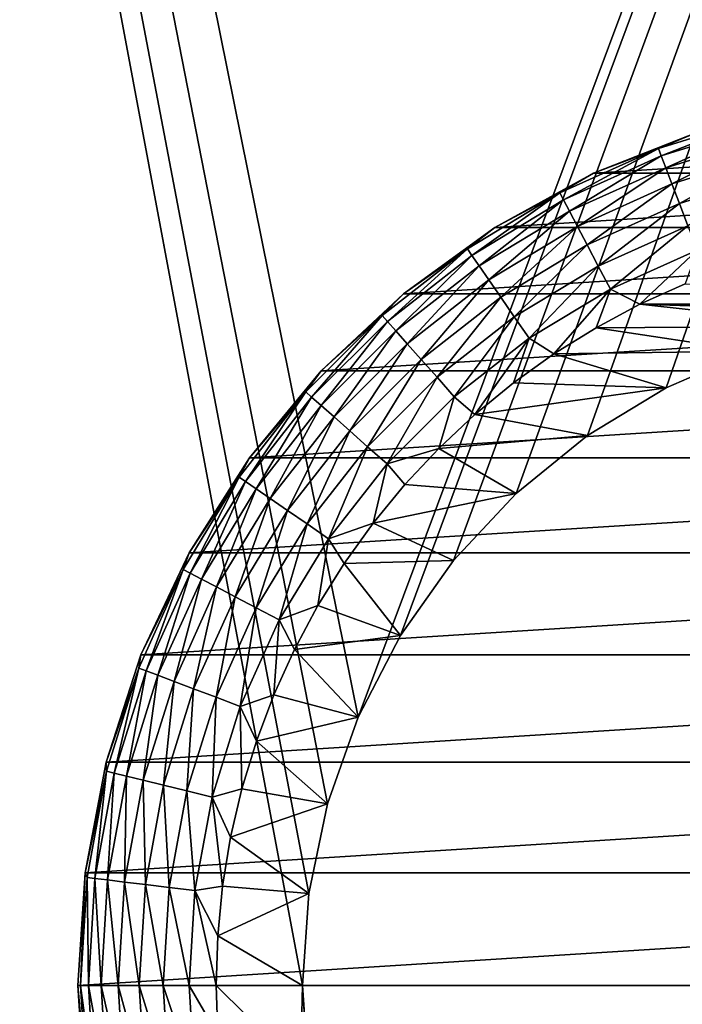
# Model space of a CAD drawing. Extents: x 0 to 500, y -78 to 1006.
# Tile 224 of 312: x 31 to 41, y 890 to 904. Entities that reach past the tile are written whole.
import ezdxf

# ---------------------------------------------------------------- set-up
doc = ezdxf.new("R2010")
doc.units = 0
doc.header["$LTSCALE"] = 65.185185
for name, color, linetype in [('37', 7, 'CONTINUOUS'), ('38', 7, 'CONTINUOUS'), ('4', 7, 'CONTINUOUS'), ('43', 7, 'CONTINUOUS'), ('44', 7, 'CONTINUOUS'), ('45', 7, 'CONTINUOUS'), ('46', 7, 'CONTINUOUS'), ('51', 7, 'CONTINUOUS'), ('52', 7, 'CONTINUOUS'), ('6', 7, 'CONTINUOUS')]:
    doc.layers.add(name, color=color, linetype=linetype)

msp = doc.modelspace()

# ---------------------------------------------------------------- linework, layer by layer
at = {"layer": '37', "color": 7, "linetype": 'CONTINUOUS'}
for points in [[(41.735, 899.387, 15), (40.514, 898.857, 15), (41.735, 899.387, 26), (41.735, 899.387, 15)], [(41.735, 899.387, 26), (40.514, 898.857, 15), (40.514, 898.857, 26), (41.735, 899.387, 26)], [(40.514, 898.857, 15), (39.377, 898.165, 15), (40.514, 898.857, 26), (40.514, 898.857, 15)], [(40.514, 898.857, 26), (39.377, 898.165, 15), (39.377, 898.165, 26), (40.514, 898.857, 26)], [(39.377, 898.165, 15), (38.345, 897.326, 15), (39.377, 898.165, 26), (39.377, 898.165, 15)], [(39.377, 898.165, 26), (38.345, 897.326, 15), (38.345, 897.326, 26), (39.377, 898.165, 26)], [(38.345, 897.326, 15), (37.437, 896.353, 15), (38.345, 897.326, 26), (38.345, 897.326, 15)], [(38.345, 897.326, 26), (37.437, 896.353, 15), (37.437, 896.353, 26), (38.345, 897.326, 26)], [(37.437, 896.353, 15), (36.669, 895.266, 15), (37.437, 896.353, 26), (37.437, 896.353, 15)], [(37.437, 896.353, 26), (36.669, 895.266, 15), (36.669, 895.266, 26), (37.437, 896.353, 26)], [(36.669, 895.266, 15), (36.057, 894.084, 15), (36.669, 895.266, 26), (36.669, 895.266, 15)], [(36.669, 895.266, 26), (36.057, 894.084, 15), (36.057, 894.084, 26), (36.669, 895.266, 26)], [(36.057, 894.084, 15), (35.612, 892.831, 15), (36.057, 894.084, 26), (36.057, 894.084, 15)], [(36.057, 894.084, 26), (35.612, 892.831, 15), (35.612, 892.831, 26), (36.057, 894.084, 26)], [(35.612, 892.831, 15), (35.341, 891.528, 15), (35.612, 892.831, 26), (35.612, 892.831, 15)], [(35.612, 892.831, 26), (35.341, 891.528, 15), (35.341, 891.528, 26), (35.612, 892.831, 26)], [(35.341, 891.528, 15), (35.25, 890.2, 15), (35.341, 891.528, 26), (35.341, 891.528, 15)], [(35.341, 891.528, 26), (35.25, 890.2, 15), (35.25, 890.2, 26), (35.341, 891.528, 26)]]:
    msp.add_3dface(points, dxfattribs=at)
at = {"layer": '38', "color": 7, "linetype": 'CONTINUOUS'}
for points in [[(35.25, 890.2, 15), (35.341, 888.872, 15), (35.25, 890.2, 26), (35.25, 890.2, 15)], [(35.25, 890.2, 26), (35.341, 888.872, 15), (35.341, 888.872, 26), (35.25, 890.2, 26)]]:
    msp.add_3dface(points, dxfattribs=at)
at = {"layer": '4', "color": 7, "linetype": 'CONTINUOUS'}
for points in [[(75, 998.4, -15), (75, 2, -15), (15, 998.4, -15), (75, 998.4, -15)], [(15, 998.4, -15), (75, 2, -15), (15, 2, -15), (15, 998.4, -15)]]:
    msp.add_3dface(points, dxfattribs=at)
at = {"layer": '43', "color": 7, "linetype": 'CONTINUOUS'}
for points in [[(40.79, 900.363, 26), (49.865, 900.066, 26), (40.135, 900.066, 26), (40.79, 900.363, 26)], [(40.135, 900.066, 26), (43.016, 899.746, 26), (39.5, 899.726, 26), (40.135, 900.066, 26)], [(45.665, 899.927, 26), (44.335, 899.927, 26), (40.135, 900.066, 26), (45.665, 899.927, 26)], [(49.865, 900.066, 26), (45.665, 899.927, 26), (40.135, 900.066, 26), (49.865, 900.066, 26)], [(44.335, 899.927, 26), (43.016, 899.746, 26), (40.135, 900.066, 26), (44.335, 899.927, 26)], [(39.5, 899.726, 26), (41.735, 899.387, 26), (38.889, 899.346, 26), (39.5, 899.726, 26)], [(43.016, 899.746, 26), (41.735, 899.387, 26), (39.5, 899.726, 26), (43.016, 899.746, 26)], [(41.735, 899.387, 26), (40.514, 898.857, 26), (38.889, 899.346, 26), (41.735, 899.387, 26)], [(38.889, 899.346, 26), (40.514, 898.857, 26), (38.304, 898.927, 26), (38.889, 899.346, 26)], [(38.304, 898.927, 26), (40.514, 898.857, 26), (37.747, 898.47, 26), (38.304, 898.927, 26)], [(40.514, 898.857, 26), (39.377, 898.165, 26), (37.747, 898.47, 26), (40.514, 898.857, 26)], [(37.747, 898.47, 26), (39.377, 898.165, 26), (37.222, 897.978, 26), (37.747, 898.47, 26)], [(39.377, 898.165, 26), (38.345, 897.326, 26), (37.222, 897.978, 26), (39.377, 898.165, 26)], [(37.222, 897.978, 26), (38.345, 897.326, 26), (36.73, 897.453, 26), (37.222, 897.978, 26)], [(36.73, 897.453, 26), (38.345, 897.326, 26), (36.273, 896.896, 26), (36.73, 897.453, 26)], [(38.345, 897.326, 26), (37.437, 896.353, 26), (36.273, 896.896, 26), (38.345, 897.326, 26)], [(36.273, 896.896, 26), (37.437, 896.353, 26), (35.854, 896.311, 26), (36.273, 896.896, 26)], [(37.437, 896.353, 26), (36.669, 895.266, 26), (35.854, 896.311, 26), (37.437, 896.353, 26)], [(35.854, 896.311, 26), (36.669, 895.266, 26), (35.474, 895.7, 26), (35.854, 896.311, 26)], [(35.474, 895.7, 26), (36.669, 895.266, 26), (35.134, 895.065, 26), (35.474, 895.7, 26)], [(36.669, 895.266, 26), (36.057, 894.084, 26), (35.134, 895.065, 26), (36.669, 895.266, 26)], [(35.134, 895.065, 26), (36.057, 894.084, 26), (34.837, 894.409, 26), (35.134, 895.065, 26)], [(34.837, 894.409, 26), (36.057, 894.084, 26), (34.584, 893.736, 26), (34.837, 894.409, 26)], [(36.057, 894.084, 26), (35.612, 892.831, 26), (34.584, 893.736, 26), (36.057, 894.084, 26)], [(34.584, 893.736, 26), (35.612, 892.831, 26), (34.375, 893.047, 26), (34.584, 893.736, 26)], [(34.375, 893.047, 26), (35.612, 892.831, 26), (34.211, 892.346, 26), (34.375, 893.047, 26)], [(35.612, 892.831, 26), (35.341, 891.528, 26), (34.211, 892.346, 26), (35.612, 892.831, 26)], [(34.211, 892.346, 26), (35.341, 891.528, 26), (34.094, 891.636, 26), (34.211, 892.346, 26)], [(34.094, 891.636, 26), (35.341, 891.528, 26), (34.024, 890.919, 26), (34.094, 891.636, 26)], [(35.341, 891.528, 26), (35.25, 890.2, 26), (34.024, 890.919, 26), (35.341, 891.528, 26)], [(34.024, 890.919, 26), (35.25, 890.2, 26), (34, 890.2, 26), (34.024, 890.919, 26)], [(35.25, 890.2, 26), (35.341, 888.872, 26), (34, 890.2, 26), (35.25, 890.2, 26)], [(34, 890.2, 26), (35.341, 888.872, 26), (34.024, 889.481, 26), (34, 890.2, 26)]]:
    msp.add_3dface(points, dxfattribs=at)
at = {"layer": '44', "color": 7, "linetype": 'CONTINUOUS'}
for points in [[(40.983, 902.564, 76), (39.465, 901.963, 76), (49.017, 902.564, 76), (40.983, 902.564, 76)], [(49.017, 902.564, 76), (39.465, 901.963, 76), (50.535, 901.963, 76), (49.017, 902.564, 76)], [(39.465, 901.963, 76), (38.034, 901.176, 76), (50.535, 901.963, 76), (39.465, 901.963, 76)], [(50.535, 901.963, 76), (38.034, 901.176, 76), (51.966, 901.176, 76), (50.535, 901.963, 76)], [(38.034, 901.176, 76), (36.713, 900.217, 76), (51.966, 901.176, 76), (38.034, 901.176, 76)], [(51.966, 901.176, 76), (36.713, 900.217, 76), (53.287, 900.217, 76), (51.966, 901.176, 76)], [(36.713, 900.217, 76), (35.523, 899.099, 76), (53.287, 900.217, 76), (36.713, 900.217, 76)], [(53.287, 900.217, 76), (35.523, 899.099, 76), (54.477, 899.099, 76), (53.287, 900.217, 76)], [(35.523, 899.099, 76), (34.483, 897.841, 76), (54.477, 899.099, 76), (35.523, 899.099, 76)], [(54.477, 899.099, 76), (34.483, 897.841, 76), (55.517, 897.841, 76), (54.477, 899.099, 76)], [(34.483, 897.841, 76), (33.608, 896.463, 76), (55.517, 897.841, 76), (34.483, 897.841, 76)], [(55.517, 897.841, 76), (33.608, 896.463, 76), (56.392, 896.463, 76), (55.517, 897.841, 76)], [(33.608, 896.463, 76), (32.913, 894.986, 76), (56.392, 896.463, 76), (33.608, 896.463, 76)], [(56.392, 896.463, 76), (32.913, 894.986, 76), (57.087, 894.986, 76), (56.392, 896.463, 76)], [(32.913, 894.986, 76), (32.408, 893.433, 76), (57.087, 894.986, 76), (32.913, 894.986, 76)], [(57.087, 894.986, 76), (32.408, 893.433, 76), (57.592, 893.433, 76), (57.087, 894.986, 76)], [(32.408, 893.433, 76), (32.103, 891.829, 76), (57.592, 893.433, 76), (32.408, 893.433, 76)], [(57.592, 893.433, 76), (32.103, 891.829, 76), (57.897, 891.829, 76), (57.592, 893.433, 76)], [(32, 890.2, 76), (58, 890.2, 76), (57.897, 891.829, 76), (32, 890.2, 76)], [(32.103, 891.829, 76), (32, 890.2, 76), (57.897, 891.829, 76), (32.103, 891.829, 76)], [(32.103, 888.571, 76), (58, 890.2, 76), (32, 890.2, 76), (32.103, 888.571, 76)], [(57.897, 888.571, 76), (58, 890.2, 76), (32.103, 888.571, 76), (57.897, 888.571, 76)]]:
    msp.add_3dface(points, dxfattribs=at)
at = {"layer": '45', "color": 7, "linetype": 'CONTINUOUS'}
for points in [[(39.465, 901.963, 76), (40.983, 902.564, 76), (39.465, 901.963, 28), (39.465, 901.963, 76)], [(39.465, 901.963, 28), (40.983, 902.564, 76), (40.983, 902.564, 28), (39.465, 901.963, 28)], [(38.034, 901.176, 76), (39.465, 901.963, 76), (38.034, 901.176, 28), (38.034, 901.176, 76)], [(38.034, 901.176, 28), (39.465, 901.963, 76), (39.465, 901.963, 28), (38.034, 901.176, 28)], [(36.713, 900.217, 76), (38.034, 901.176, 76), (36.713, 900.217, 28), (36.713, 900.217, 76)], [(36.713, 900.217, 28), (38.034, 901.176, 76), (38.034, 901.176, 28), (36.713, 900.217, 28)], [(35.523, 899.099, 76), (36.713, 900.217, 76), (35.523, 899.099, 28), (35.523, 899.099, 76)], [(35.523, 899.099, 28), (36.713, 900.217, 76), (36.713, 900.217, 28), (35.523, 899.099, 28)], [(34.483, 897.841, 76), (35.523, 899.099, 76), (34.483, 897.841, 28), (34.483, 897.841, 76)], [(34.483, 897.841, 28), (35.523, 899.099, 76), (35.523, 899.099, 28), (34.483, 897.841, 28)], [(33.608, 896.463, 76), (34.483, 897.841, 76), (33.608, 896.463, 28), (33.608, 896.463, 76)], [(33.608, 896.463, 28), (34.483, 897.841, 76), (34.483, 897.841, 28), (33.608, 896.463, 28)], [(32.913, 894.986, 76), (33.608, 896.463, 76), (32.913, 894.986, 28), (32.913, 894.986, 76)], [(32.913, 894.986, 28), (33.608, 896.463, 76), (33.608, 896.463, 28), (32.913, 894.986, 28)], [(32.408, 893.433, 76), (32.913, 894.986, 76), (32.408, 893.433, 28), (32.408, 893.433, 76)], [(32.408, 893.433, 28), (32.913, 894.986, 76), (32.913, 894.986, 28), (32.408, 893.433, 28)], [(32.103, 891.829, 76), (32.408, 893.433, 76), (32.103, 891.829, 28), (32.103, 891.829, 76)], [(32.103, 891.829, 28), (32.408, 893.433, 76), (32.408, 893.433, 28), (32.103, 891.829, 28)], [(32, 890.2, 76), (32.103, 891.829, 76), (32, 890.2, 28), (32, 890.2, 76)], [(32, 890.2, 28), (32.103, 891.829, 76), (32.103, 891.829, 28), (32, 890.2, 28)]]:
    msp.add_3dface(points, dxfattribs=at)
at = {"layer": '46', "color": 7, "linetype": 'CONTINUOUS'}
for points in [[(32.103, 888.571, 76), (32, 890.2, 76), (32.103, 888.571, 28), (32.103, 888.571, 76)], [(32, 890.2, 76), (32, 890.2, 28), (32.103, 888.571, 28), (32, 890.2, 76)]]:
    msp.add_3dface(points, dxfattribs=at)
at = {"layer": '51', "color": 7, "linetype": 'CONTINUOUS'}
for points in [[(40.983, 902.564, 28), (41.898, 902.785, 27.612), (40.404, 902.32, 27.612), (40.983, 902.564, 28)], [(41.898, 902.785, 27.612), (40.444, 902.214, 27.236), (40.404, 902.32, 27.612), (41.898, 902.785, 27.612)], [(41.925, 902.675, 27.236), (40.444, 902.214, 27.236), (41.898, 902.785, 27.612), (41.925, 902.675, 27.236)], [(41.925, 902.675, 27.236), (40.509, 902.041, 26.89), (40.444, 902.214, 27.236), (41.925, 902.675, 27.236)], [(41.969, 902.496, 26.89), (40.509, 902.041, 26.89), (41.925, 902.675, 27.236), (41.969, 902.496, 26.89)], [(39.465, 901.963, 28), (40.983, 902.564, 28), (40.404, 902.32, 27.612), (39.465, 901.963, 28)], [(41.969, 902.496, 26.89), (40.598, 901.808, 26.587), (40.509, 902.041, 26.89), (41.969, 902.496, 26.89)], [(42.029, 902.254, 26.587), (40.598, 901.808, 26.587), (41.969, 902.496, 26.89), (42.029, 902.254, 26.587)], [(39.465, 901.963, 28), (40.404, 902.32, 27.612), (38.976, 901.677, 27.612), (39.465, 901.963, 28)], [(40.404, 902.32, 27.612), (39.029, 901.577, 27.236), (38.976, 901.677, 27.612), (40.404, 902.32, 27.612)], [(40.444, 902.214, 27.236), (39.029, 901.577, 27.236), (40.404, 902.32, 27.612), (40.444, 902.214, 27.236)], [(40.444, 902.214, 27.236), (39.115, 901.413, 26.89), (39.029, 901.577, 27.236), (40.444, 902.214, 27.236)], [(40.509, 902.041, 26.89), (39.115, 901.413, 26.89), (40.444, 902.214, 27.236), (40.509, 902.041, 26.89)], [(42.029, 902.254, 26.587), (40.705, 901.525, 26.337), (40.598, 901.808, 26.587), (42.029, 902.254, 26.587)], [(42.101, 901.96, 26.337), (40.705, 901.525, 26.337), (42.029, 902.254, 26.587), (42.101, 901.96, 26.337)], [(38.034, 901.176, 28), (39.465, 901.963, 28), (38.976, 901.677, 27.612), (38.034, 901.176, 28)], [(40.509, 902.041, 26.89), (39.23, 901.193, 26.587), (39.115, 901.413, 26.89), (40.509, 902.041, 26.89)], [(40.598, 901.808, 26.587), (39.23, 901.193, 26.587), (40.509, 902.041, 26.89), (40.598, 901.808, 26.587)], [(42.101, 901.96, 26.337), (40.828, 901.201, 26.152), (40.705, 901.525, 26.337), (42.101, 901.96, 26.337)], [(40.598, 901.808, 26.587), (39.371, 900.924, 26.337), (39.23, 901.193, 26.587), (40.598, 901.808, 26.587)], [(40.705, 901.525, 26.337), (39.371, 900.924, 26.337), (40.598, 901.808, 26.587), (40.705, 901.525, 26.337)], [(38.034, 901.176, 28), (38.976, 901.677, 27.612), (37.637, 900.868, 27.612), (38.034, 901.176, 28)], [(38.976, 901.677, 27.612), (37.701, 900.774, 27.236), (37.637, 900.868, 27.612), (38.976, 901.677, 27.612)], [(39.029, 901.577, 27.236), (37.701, 900.774, 27.236), (38.976, 901.677, 27.612), (39.029, 901.577, 27.236)], [(39.029, 901.577, 27.236), (37.806, 900.622, 26.89), (37.701, 900.774, 27.236), (39.029, 901.577, 27.236)], [(39.115, 901.413, 26.89), (37.806, 900.622, 26.89), (39.029, 901.577, 27.236), (39.115, 901.413, 26.89)], [(40.705, 901.525, 26.337), (39.532, 900.618, 26.152), (39.371, 900.924, 26.337), (40.705, 901.525, 26.337)], [(40.828, 901.201, 26.152), (39.532, 900.618, 26.152), (40.705, 901.525, 26.337), (40.828, 901.201, 26.152)], [(39.115, 901.413, 26.89), (37.947, 900.417, 26.587), (37.806, 900.622, 26.89), (39.115, 901.413, 26.89)], [(39.23, 901.193, 26.587), (37.947, 900.417, 26.587), (39.115, 901.413, 26.89), (39.23, 901.193, 26.587)], [(36.713, 900.217, 28), (38.034, 901.176, 28), (37.637, 900.868, 27.612), (36.713, 900.217, 28)], [(39.23, 901.193, 26.587), (38.12, 900.168, 26.337), (37.947, 900.417, 26.587), (39.23, 901.193, 26.587)], [(39.371, 900.924, 26.337), (38.12, 900.168, 26.337), (39.23, 901.193, 26.587), (39.371, 900.924, 26.337)], [(40.828, 901.201, 26.152), (39.707, 900.286, 26.038), (39.532, 900.618, 26.152), (40.828, 901.201, 26.152)], [(40.961, 900.85, 26.038), (39.707, 900.286, 26.038), (40.828, 901.201, 26.152), (40.961, 900.85, 26.038)], [(39.371, 900.924, 26.337), (38.316, 899.883, 26.152), (38.12, 900.168, 26.337), (39.371, 900.924, 26.337)], [(39.532, 900.618, 26.152), (38.316, 899.883, 26.152), (39.371, 900.924, 26.337), (39.532, 900.618, 26.152)], [(36.713, 900.217, 28), (37.637, 900.868, 27.612), (36.405, 899.902, 27.612), (36.713, 900.217, 28)], [(37.637, 900.868, 27.612), (36.48, 899.817, 27.236), (36.405, 899.902, 27.612), (37.637, 900.868, 27.612)], [(37.701, 900.774, 27.236), (36.48, 899.817, 27.236), (37.637, 900.868, 27.612), (37.701, 900.774, 27.236)], [(37.701, 900.774, 27.236), (36.602, 899.679, 26.89), (36.48, 899.817, 27.236), (37.701, 900.774, 27.236)], [(37.806, 900.622, 26.89), (36.602, 899.679, 26.89), (37.701, 900.774, 27.236), (37.806, 900.622, 26.89)], [(40.961, 900.85, 26.038), (40.135, 900.066, 26), (39.707, 900.286, 26.038), (40.961, 900.85, 26.038)], [(40.79, 900.363, 26), (40.135, 900.066, 26), (40.961, 900.85, 26.038), (40.79, 900.363, 26)], [(37.806, 900.622, 26.89), (36.767, 899.493, 26.587), (36.602, 899.679, 26.89), (37.806, 900.622, 26.89)], [(37.947, 900.417, 26.587), (36.767, 899.493, 26.587), (37.806, 900.622, 26.89), (37.947, 900.417, 26.587)], [(39.532, 900.618, 26.152), (38.53, 899.574, 26.038), (38.316, 899.883, 26.152), (39.532, 900.618, 26.152)], [(39.707, 900.286, 26.038), (38.53, 899.574, 26.038), (39.532, 900.618, 26.152), (39.707, 900.286, 26.038)], [(37.947, 900.417, 26.587), (36.968, 899.266, 26.337), (36.767, 899.493, 26.587), (37.947, 900.417, 26.587)], [(38.12, 900.168, 26.337), (36.968, 899.266, 26.337), (37.947, 900.417, 26.587), (38.12, 900.168, 26.337)], [(35.523, 899.099, 28), (36.713, 900.217, 28), (36.405, 899.902, 27.612), (35.523, 899.099, 28)], [(39.707, 900.286, 26.038), (38.889, 899.346, 26), (38.53, 899.574, 26.038), (39.707, 900.286, 26.038)], [(39.5, 899.726, 26), (38.889, 899.346, 26), (39.707, 900.286, 26.038), (39.5, 899.726, 26)], [(40.135, 900.066, 26), (39.5, 899.726, 26), (39.707, 900.286, 26.038), (40.135, 900.066, 26)], [(38.12, 900.168, 26.337), (37.198, 899.007, 26.152), (36.968, 899.266, 26.337), (38.12, 900.168, 26.337)], [(38.316, 899.883, 26.152), (37.198, 899.007, 26.152), (38.12, 900.168, 26.337), (38.316, 899.883, 26.152)], [(35.523, 899.099, 28), (36.405, 899.902, 27.612), (35.298, 898.795, 27.612), (35.523, 899.099, 28)], [(36.405, 899.902, 27.612), (35.383, 898.72, 27.236), (35.298, 898.795, 27.612), (36.405, 899.902, 27.612)], [(36.48, 899.817, 27.236), (35.383, 898.72, 27.236), (36.405, 899.902, 27.612), (36.48, 899.817, 27.236)], [(36.48, 899.817, 27.236), (35.521, 898.598, 26.89), (35.383, 898.72, 27.236), (36.48, 899.817, 27.236)], [(36.602, 899.679, 26.89), (35.521, 898.598, 26.89), (36.48, 899.817, 27.236), (36.602, 899.679, 26.89)], [(38.316, 899.883, 26.152), (37.447, 898.726, 26.038), (37.198, 899.007, 26.152), (38.316, 899.883, 26.152)], [(38.53, 899.574, 26.038), (37.447, 898.726, 26.038), (38.316, 899.883, 26.152), (38.53, 899.574, 26.038)], [(36.602, 899.679, 26.89), (35.707, 898.433, 26.587), (35.521, 898.598, 26.89), (36.602, 899.679, 26.89)], [(36.767, 899.493, 26.587), (35.707, 898.433, 26.587), (36.602, 899.679, 26.89), (36.767, 899.493, 26.587)], [(36.767, 899.493, 26.587), (35.934, 898.232, 26.337), (35.707, 898.433, 26.587), (36.767, 899.493, 26.587)], [(36.968, 899.266, 26.337), (35.934, 898.232, 26.337), (36.767, 899.493, 26.587), (36.968, 899.266, 26.337)], [(38.53, 899.574, 26.038), (37.747, 898.47, 26), (37.447, 898.726, 26.038), (38.53, 899.574, 26.038)], [(38.304, 898.927, 26), (37.747, 898.47, 26), (38.53, 899.574, 26.038), (38.304, 898.927, 26)], [(38.889, 899.346, 26), (38.304, 898.927, 26), (38.53, 899.574, 26.038), (38.889, 899.346, 26)], [(36.968, 899.266, 26.337), (36.193, 898.002, 26.152), (35.934, 898.232, 26.337), (36.968, 899.266, 26.337)], [(37.198, 899.007, 26.152), (36.193, 898.002, 26.152), (36.968, 899.266, 26.337), (37.198, 899.007, 26.152)], [(34.483, 897.841, 28), (35.523, 899.099, 28), (35.298, 898.795, 27.612), (34.483, 897.841, 28)], [(37.198, 899.007, 26.152), (36.474, 897.753, 26.038), (36.193, 898.002, 26.152), (37.198, 899.007, 26.152)], [(37.447, 898.726, 26.038), (36.474, 897.753, 26.038), (37.198, 899.007, 26.152), (37.447, 898.726, 26.038)], [(34.483, 897.841, 28), (35.298, 898.795, 27.612), (34.332, 897.563, 27.612), (34.483, 897.841, 28)], [(35.298, 898.795, 27.612), (34.426, 897.499, 27.236), (34.332, 897.563, 27.612), (35.298, 898.795, 27.612)], [(35.383, 898.72, 27.236), (34.426, 897.499, 27.236), (35.298, 898.795, 27.612), (35.383, 898.72, 27.236)], [(35.383, 898.72, 27.236), (34.578, 897.394, 26.89), (34.426, 897.499, 27.236), (35.383, 898.72, 27.236)], [(35.521, 898.598, 26.89), (34.578, 897.394, 26.89), (35.383, 898.72, 27.236), (35.521, 898.598, 26.89)], [(37.447, 898.726, 26.038), (37.222, 897.978, 26), (36.474, 897.753, 26.038), (37.447, 898.726, 26.038)], [(37.747, 898.47, 26), (37.222, 897.978, 26), (37.447, 898.726, 26.038), (37.747, 898.47, 26)], [(35.521, 898.598, 26.89), (34.783, 897.253, 26.587), (34.578, 897.394, 26.89), (35.521, 898.598, 26.89)], [(35.707, 898.433, 26.587), (34.783, 897.253, 26.587), (35.521, 898.598, 26.89), (35.707, 898.433, 26.587)], [(35.707, 898.433, 26.587), (35.032, 897.08, 26.337), (34.783, 897.253, 26.587), (35.707, 898.433, 26.587)], [(35.934, 898.232, 26.337), (35.032, 897.08, 26.337), (35.707, 898.433, 26.587), (35.934, 898.232, 26.337)], [(35.934, 898.232, 26.337), (35.317, 896.884, 26.152), (35.032, 897.08, 26.337), (35.934, 898.232, 26.337)], [(36.193, 898.002, 26.152), (35.317, 896.884, 26.152), (35.934, 898.232, 26.337), (36.193, 898.002, 26.152)], [(36.193, 898.002, 26.152), (35.626, 896.67, 26.038), (35.317, 896.884, 26.152), (36.193, 898.002, 26.152)], [(36.474, 897.753, 26.038), (35.626, 896.67, 26.038), (36.193, 898.002, 26.152), (36.474, 897.753, 26.038)], [(37.222, 897.978, 26), (36.73, 897.453, 26), (36.474, 897.753, 26.038), (37.222, 897.978, 26)], [(33.608, 896.463, 28), (34.483, 897.841, 28), (34.332, 897.563, 27.612), (33.608, 896.463, 28)], [(36.474, 897.753, 26.038), (36.273, 896.896, 26), (35.626, 896.67, 26.038), (36.474, 897.753, 26.038)], [(36.73, 897.453, 26), (36.273, 896.896, 26), (36.474, 897.753, 26.038), (36.73, 897.453, 26)], [(33.608, 896.463, 28), (34.332, 897.563, 27.612), (33.523, 896.224, 27.612), (33.608, 896.463, 28)], [(34.332, 897.563, 27.612), (33.623, 896.171, 27.236), (33.523, 896.224, 27.612), (34.332, 897.563, 27.612)], [(34.426, 897.499, 27.236), (33.623, 896.171, 27.236), (34.332, 897.563, 27.612), (34.426, 897.499, 27.236)], [(34.426, 897.499, 27.236), (33.787, 896.085, 26.89), (33.623, 896.171, 27.236), (34.426, 897.499, 27.236)], [(34.578, 897.394, 26.89), (33.787, 896.085, 26.89), (34.426, 897.499, 27.236), (34.578, 897.394, 26.89)], [(34.578, 897.394, 26.89), (34.007, 895.97, 26.587), (33.787, 896.085, 26.89), (34.578, 897.394, 26.89)], [(34.783, 897.253, 26.587), (34.007, 895.97, 26.587), (34.578, 897.394, 26.89), (34.783, 897.253, 26.587)], [(34.783, 897.253, 26.587), (34.276, 895.829, 26.337), (34.007, 895.97, 26.587), (34.783, 897.253, 26.587)], [(35.032, 897.08, 26.337), (34.276, 895.829, 26.337), (34.783, 897.253, 26.587), (35.032, 897.08, 26.337)], [(35.032, 897.08, 26.337), (34.582, 895.668, 26.152), (34.276, 895.829, 26.337), (35.032, 897.08, 26.337)], [(35.317, 896.884, 26.152), (34.582, 895.668, 26.152), (35.032, 897.08, 26.337), (35.317, 896.884, 26.152)], [(35.317, 896.884, 26.152), (34.914, 895.493, 26.038), (34.582, 895.668, 26.152), (35.317, 896.884, 26.152)], [(35.626, 896.67, 26.038), (34.914, 895.493, 26.038), (35.317, 896.884, 26.152), (35.626, 896.67, 26.038)], [(36.273, 896.896, 26), (35.854, 896.311, 26), (35.626, 896.67, 26.038), (36.273, 896.896, 26)], [(35.626, 896.67, 26.038), (35.474, 895.7, 26), (34.914, 895.493, 26.038), (35.626, 896.67, 26.038)], [(35.854, 896.311, 26), (35.474, 895.7, 26), (35.626, 896.67, 26.038), (35.854, 896.311, 26)], [(32.913, 894.986, 28), (33.608, 896.463, 28), (33.523, 896.224, 27.612), (32.913, 894.986, 28)], [(32.913, 894.986, 28), (33.523, 896.224, 27.612), (32.88, 894.796, 27.612), (32.913, 894.986, 28)], [(33.523, 896.224, 27.612), (32.986, 894.756, 27.236), (32.88, 894.796, 27.612), (33.523, 896.224, 27.612)], [(33.623, 896.171, 27.236), (32.986, 894.756, 27.236), (33.523, 896.224, 27.612), (33.623, 896.171, 27.236)], [(33.623, 896.171, 27.236), (33.159, 894.691, 26.89), (32.986, 894.756, 27.236), (33.623, 896.171, 27.236)], [(33.787, 896.085, 26.89), (33.159, 894.691, 26.89), (33.623, 896.171, 27.236), (33.787, 896.085, 26.89)], [(33.787, 896.085, 26.89), (33.392, 894.602, 26.587), (33.159, 894.691, 26.89), (33.787, 896.085, 26.89)], [(34.007, 895.97, 26.587), (33.392, 894.602, 26.587), (33.787, 896.085, 26.89), (34.007, 895.97, 26.587)], [(34.007, 895.97, 26.587), (33.675, 894.495, 26.337), (33.392, 894.602, 26.587), (34.007, 895.97, 26.587)], [(34.276, 895.829, 26.337), (33.675, 894.495, 26.337), (34.007, 895.97, 26.587), (34.276, 895.829, 26.337)], [(34.276, 895.829, 26.337), (33.999, 894.372, 26.152), (33.675, 894.495, 26.337), (34.276, 895.829, 26.337)], [(34.582, 895.668, 26.152), (33.999, 894.372, 26.152), (34.276, 895.829, 26.337), (34.582, 895.668, 26.152)], [(34.582, 895.668, 26.152), (34.35, 894.239, 26.038), (33.999, 894.372, 26.152), (34.582, 895.668, 26.152)], [(34.914, 895.493, 26.038), (34.35, 894.239, 26.038), (34.582, 895.668, 26.152), (34.914, 895.493, 26.038)], [(35.474, 895.7, 26), (35.134, 895.065, 26), (34.914, 895.493, 26.038), (35.474, 895.7, 26)], [(34.914, 895.493, 26.038), (34.837, 894.409, 26), (34.35, 894.239, 26.038), (34.914, 895.493, 26.038)], [(35.134, 895.065, 26), (34.837, 894.409, 26), (34.914, 895.493, 26.038), (35.134, 895.065, 26)], [(32.408, 893.433, 28), (32.913, 894.986, 28), (32.88, 894.796, 27.612), (32.408, 893.433, 28)], [(32.408, 893.433, 28), (32.88, 894.796, 27.612), (32.415, 893.302, 27.612), (32.408, 893.433, 28)], [(32.88, 894.796, 27.612), (32.525, 893.275, 27.236), (32.415, 893.302, 27.612), (32.88, 894.796, 27.612)], [(32.986, 894.756, 27.236), (32.525, 893.275, 27.236), (32.88, 894.796, 27.612), (32.986, 894.756, 27.236)], [(32.986, 894.756, 27.236), (32.704, 893.231, 26.89), (32.525, 893.275, 27.236), (32.986, 894.756, 27.236)], [(33.159, 894.691, 26.89), (32.704, 893.231, 26.89), (32.986, 894.756, 27.236), (33.159, 894.691, 26.89)], [(33.159, 894.691, 26.89), (32.946, 893.171, 26.587), (32.704, 893.231, 26.89), (33.159, 894.691, 26.89)], [(33.392, 894.602, 26.587), (32.946, 893.171, 26.587), (33.159, 894.691, 26.89), (33.392, 894.602, 26.587)], [(33.392, 894.602, 26.587), (33.24, 893.099, 26.337), (32.946, 893.171, 26.587), (33.392, 894.602, 26.587)], [(33.675, 894.495, 26.337), (33.24, 893.099, 26.337), (33.392, 894.602, 26.587), (33.675, 894.495, 26.337)], [(33.675, 894.495, 26.337), (33.576, 893.016, 26.152), (33.24, 893.099, 26.337), (33.675, 894.495, 26.337)], [(33.999, 894.372, 26.152), (33.576, 893.016, 26.152), (33.675, 894.495, 26.337), (33.999, 894.372, 26.152)], [(33.999, 894.372, 26.152), (33.941, 892.926, 26.038), (33.576, 893.016, 26.152), (33.999, 894.372, 26.152)], [(34.35, 894.239, 26.038), (33.941, 892.926, 26.038), (33.999, 894.372, 26.152), (34.35, 894.239, 26.038)], [(34.837, 894.409, 26), (34.584, 893.736, 26), (34.35, 894.239, 26.038), (34.837, 894.409, 26)], [(34.35, 894.239, 26.038), (34.375, 893.047, 26), (33.941, 892.926, 26.038), (34.35, 894.239, 26.038)], [(34.584, 893.736, 26), (34.375, 893.047, 26), (34.35, 894.239, 26.038), (34.584, 893.736, 26)], [(32.103, 891.829, 28), (32.408, 893.433, 28), (32.415, 893.302, 27.612), (32.103, 891.829, 28)], [(32.103, 891.829, 28), (32.415, 893.302, 27.612), (32.132, 891.762, 27.612), (32.103, 891.829, 28)], [(32.415, 893.302, 27.612), (32.245, 891.749, 27.236), (32.132, 891.762, 27.612), (32.415, 893.302, 27.612)], [(32.525, 893.275, 27.236), (32.245, 891.749, 27.236), (32.415, 893.302, 27.612), (32.525, 893.275, 27.236)], [(32.525, 893.275, 27.236), (32.429, 891.726, 26.89), (32.245, 891.749, 27.236), (32.525, 893.275, 27.236)], [(32.704, 893.231, 26.89), (32.429, 891.726, 26.89), (32.525, 893.275, 27.236), (32.704, 893.231, 26.89)], [(32.704, 893.231, 26.89), (32.675, 891.696, 26.587), (32.429, 891.726, 26.89), (32.704, 893.231, 26.89)], [(32.946, 893.171, 26.587), (32.675, 891.696, 26.587), (32.704, 893.231, 26.89), (32.946, 893.171, 26.587)], [(32.946, 893.171, 26.587), (32.977, 891.66, 26.337), (32.675, 891.696, 26.587), (32.946, 893.171, 26.587)], [(33.24, 893.099, 26.337), (32.977, 891.66, 26.337), (32.946, 893.171, 26.587), (33.24, 893.099, 26.337)], [(33.24, 893.099, 26.337), (33.32, 891.618, 26.152), (32.977, 891.66, 26.337), (33.24, 893.099, 26.337)], [(33.576, 893.016, 26.152), (33.32, 891.618, 26.152), (33.24, 893.099, 26.337), (33.576, 893.016, 26.152)], [(33.576, 893.016, 26.152), (33.693, 891.573, 26.038), (33.32, 891.618, 26.152), (33.576, 893.016, 26.152)], [(33.941, 892.926, 26.038), (33.693, 891.573, 26.038), (33.576, 893.016, 26.152), (33.941, 892.926, 26.038)], [(34.375, 893.047, 26), (34.211, 892.346, 26), (33.941, 892.926, 26.038), (34.375, 893.047, 26)], [(33.941, 892.926, 26.038), (34.094, 891.636, 26), (33.693, 891.573, 26.038), (33.941, 892.926, 26.038)], [(34.211, 892.346, 26), (34.094, 891.636, 26), (33.941, 892.926, 26.038), (34.211, 892.346, 26)], [(32, 890.2, 28), (32.103, 891.829, 28), (32.038, 890.2, 27.612), (32, 890.2, 28)], [(32.038, 890.2, 27.612), (32.103, 891.829, 28), (32.132, 891.762, 27.612), (32.038, 890.2, 27.612)], [(32.151, 890.2, 27.236), (32.038, 890.2, 27.612), (32.132, 891.762, 27.612), (32.151, 890.2, 27.236)], [(32.245, 891.749, 27.236), (32.151, 890.2, 27.236), (32.132, 891.762, 27.612), (32.245, 891.749, 27.236)], [(32.336, 890.2, 26.89), (32.151, 890.2, 27.236), (32.245, 891.749, 27.236), (32.336, 890.2, 26.89)], [(32.429, 891.726, 26.89), (32.336, 890.2, 26.89), (32.245, 891.749, 27.236), (32.429, 891.726, 26.89)], [(32.585, 890.2, 26.587), (32.336, 890.2, 26.89), (32.429, 891.726, 26.89), (32.585, 890.2, 26.587)], [(32.675, 891.696, 26.587), (32.585, 890.2, 26.587), (32.429, 891.726, 26.89), (32.675, 891.696, 26.587)], [(32.888, 890.2, 26.337), (32.585, 890.2, 26.587), (32.675, 891.696, 26.587), (32.888, 890.2, 26.337)], [(32.977, 891.66, 26.337), (32.888, 890.2, 26.337), (32.675, 891.696, 26.587), (32.977, 891.66, 26.337)], [(33.234, 890.2, 26.152), (32.888, 890.2, 26.337), (32.977, 891.66, 26.337), (33.234, 890.2, 26.152)], [(33.32, 891.618, 26.152), (33.234, 890.2, 26.152), (32.977, 891.66, 26.337), (33.32, 891.618, 26.152)], [(33.61, 890.2, 26.038), (33.234, 890.2, 26.152), (33.32, 891.618, 26.152), (33.61, 890.2, 26.038)], [(33.693, 891.573, 26.038), (33.61, 890.2, 26.038), (33.32, 891.618, 26.152), (33.693, 891.573, 26.038)], [(34, 890.2, 26), (33.61, 890.2, 26.038), (33.693, 891.573, 26.038), (34, 890.2, 26)], [(34.094, 891.636, 26), (34.024, 890.919, 26), (33.693, 891.573, 26.038), (34.094, 891.636, 26)], [(34.024, 890.919, 26), (34, 890.2, 26), (33.693, 891.573, 26.038), (34.024, 890.919, 26)]]:
    msp.add_3dface(points, dxfattribs=at)
at = {"layer": '52', "color": 7, "linetype": 'CONTINUOUS'}
for points in [[(32.103, 888.571, 28), (32, 890.2, 28), (32.132, 888.638, 27.612), (32.103, 888.571, 28)], [(32, 890.2, 28), (32.038, 890.2, 27.612), (32.132, 888.638, 27.612), (32, 890.2, 28)], [(32.151, 890.2, 27.236), (32.245, 888.651, 27.236), (32.038, 890.2, 27.612), (32.151, 890.2, 27.236)], [(32.038, 890.2, 27.612), (32.245, 888.651, 27.236), (32.132, 888.638, 27.612), (32.038, 890.2, 27.612)], [(32.336, 890.2, 26.89), (32.429, 888.674, 26.89), (32.151, 890.2, 27.236), (32.336, 890.2, 26.89)], [(32.151, 890.2, 27.236), (32.429, 888.674, 26.89), (32.245, 888.651, 27.236), (32.151, 890.2, 27.236)], [(32.585, 890.2, 26.587), (32.675, 888.704, 26.587), (32.336, 890.2, 26.89), (32.585, 890.2, 26.587)], [(32.336, 890.2, 26.89), (32.675, 888.704, 26.587), (32.429, 888.674, 26.89), (32.336, 890.2, 26.89)], [(32.888, 890.2, 26.337), (32.977, 888.74, 26.337), (32.585, 890.2, 26.587), (32.888, 890.2, 26.337)], [(32.585, 890.2, 26.587), (32.977, 888.74, 26.337), (32.675, 888.704, 26.587), (32.585, 890.2, 26.587)], [(33.234, 890.2, 26.152), (33.32, 888.782, 26.152), (32.888, 890.2, 26.337), (33.234, 890.2, 26.152)], [(32.888, 890.2, 26.337), (33.32, 888.782, 26.152), (32.977, 888.74, 26.337), (32.888, 890.2, 26.337)], [(33.61, 890.2, 26.038), (33.693, 888.827, 26.038), (33.234, 890.2, 26.152), (33.61, 890.2, 26.038)], [(33.234, 890.2, 26.152), (33.693, 888.827, 26.038), (33.32, 888.782, 26.152), (33.234, 890.2, 26.152)], [(34, 890.2, 26), (34.024, 889.481, 26), (33.61, 890.2, 26.038), (34, 890.2, 26)], [(33.61, 890.2, 26.038), (34.024, 889.481, 26), (33.693, 888.827, 26.038), (33.61, 890.2, 26.038)]]:
    msp.add_3dface(points, dxfattribs=at)
at = {"layer": '6', "color": 7, "linetype": 'CONTINUOUS'}
for points in [[(75, 998.4, 15), (15, 998.4, 15), (36.057, 894.084, 15), (75, 998.4, 15)], [(15, 998.4, 15), (15, 2, 15), (35.25, 890.2, 15), (15, 998.4, 15)], [(36.057, 894.084, 15), (15, 998.4, 15), (35.612, 892.831, 15), (36.057, 894.084, 15)], [(35.612, 892.831, 15), (15, 998.4, 15), (35.341, 891.528, 15), (35.612, 892.831, 15)], [(35.341, 891.528, 15), (15, 998.4, 15), (35.25, 890.2, 15), (35.341, 891.528, 15)], [(36.669, 895.266, 15), (75, 998.4, 15), (36.057, 894.084, 15), (36.669, 895.266, 15)], [(37.437, 896.353, 15), (75, 998.4, 15), (36.669, 895.266, 15), (37.437, 896.353, 15)], [(38.345, 897.326, 15), (75, 998.4, 15), (37.437, 896.353, 15), (38.345, 897.326, 15)], [(39.377, 898.165, 15), (75, 998.4, 15), (38.345, 897.326, 15), (39.377, 898.165, 15)], [(40.514, 898.857, 15), (75, 998.4, 15), (39.377, 898.165, 15), (40.514, 898.857, 15)], [(41.735, 899.387, 15), (75, 998.4, 15), (40.514, 898.857, 15), (41.735, 899.387, 15)], [(35.25, 890.2, 15), (15, 2, 15), (35.341, 888.872, 15), (35.25, 890.2, 15)]]:
    msp.add_3dface(points, dxfattribs=at)

doc.saveas('drawing.dxf')
